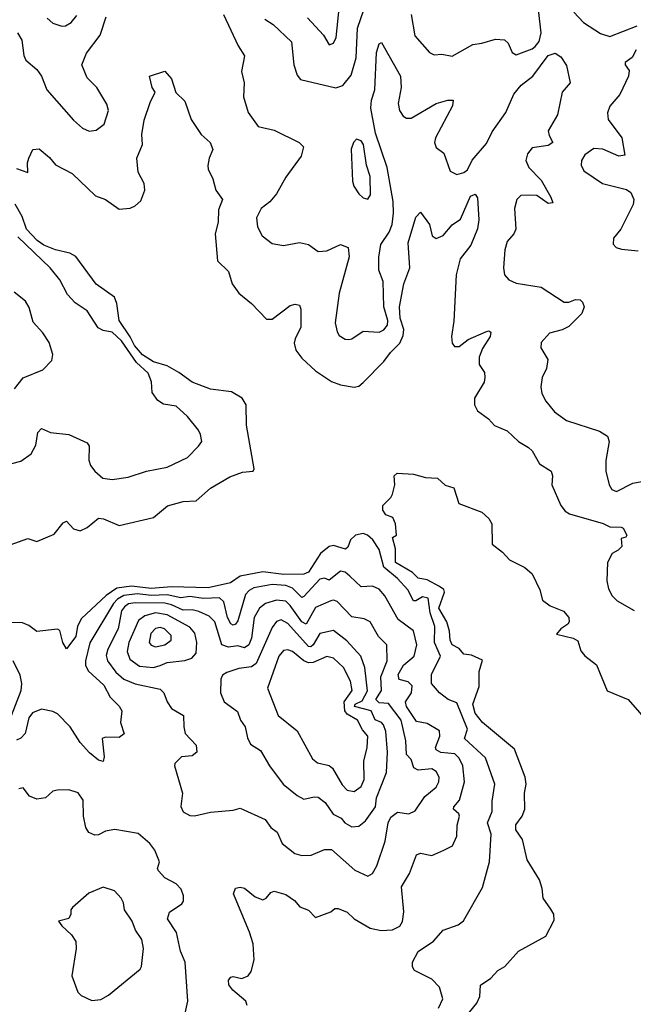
# Model space of a CAD drawing. Extents: x 1603745 to 1745082, y 385868 to 533966.
# Tile 495 of 646: x 1720009 to 1722698, y 454731 to 459042. Entities that reach past the tile are written whole.
import ezdxf

# ---------------------------------------------------------------- set-up
doc = ezdxf.new("R2010")
doc.units = 0

msp = doc.modelspace()

# ---------------------------------------------------------------- linework, layer by layer
at = {"layer": '0CON20XD'}
for points in [[(1721084.2, 459044.2), (1721120.4, 459020.4), (1721200, 458945), (1721211.2, 458845), (1721225, 458798.8), (1721240.5, 458780.5), (1721395, 458743.8), (1721425, 458754.5), (1721461.3, 458798.7), (1721483.2, 458875), (1721489.3, 459005), (1721516.9, 459085)], [(1721270.5, 459050.5), (1721340, 458975), (1721365, 458932), (1721385, 458939.2), (1721396.3, 458963.7), (1721411, 459105)], [(1721724.8, 459065), (1721741.2, 458971.2), (1721805, 458898), (1721825, 458888), (1721858.8, 458891.2), (1721905, 458881.9), (1721995, 458933.8), (1722035, 458940), (1722095, 458956.9), (1722134.4, 458954.4), (1722149.7, 458939.7), (1722167.7, 458897.7), (1722185, 458888), (1722255, 458914), (1722268.8, 458925), (1722285, 458946.9), (1722293.9, 458985), (1722282.6, 459085)], [(1720000, 458985), (1720018.1, 458951.9), (1720027.5, 458885), (1720036.7, 458865), (1720085, 458824), (1720104.9, 458794.8), (1720128.5, 458735), (1720245, 458602), (1720285, 458566.7), (1720313.9, 458553.9), (1720345, 458558), (1720380, 458585), (1720398.6, 458645), (1720391.7, 458671.7), (1720347.1, 458745), (1720305, 458788), (1720281.5, 458845), (1720302.5, 458895), (1720361.5, 458975), (1720388.5, 459055)], [(1720129.1, 459049.1), (1720155, 459026.7), (1720193.6, 459013.6), (1720210, 459015), (1720235, 459030), (1720259.3, 459060.7)], [(1720902.7, 459065), (1720967.1, 458927.1), (1720994.3, 458884.3), (1720981.1, 458815), (1720993.3, 458765), (1720990.5, 458705), (1721011.1, 458635), (1721055, 458574), (1721125, 458558.8), (1721233.6, 458503.6), (1721253.3, 458485), (1721242, 458445), (1721175, 458352.9), (1721135, 458280), (1721105, 458244.4), (1721067.5, 458215), (1721046.9, 458175), (1721051.1, 458135), (1721071.4, 458095), (1721115, 458061.4), (1721165, 458052.9), (1721235.8, 458065.8), (1721275, 458058), (1721317.5, 458027.5), (1721355, 458029.4), (1721415, 458057.5), (1721448, 458045), (1721453, 458003), (1721409.2, 457845), (1721392.3, 457715), (1721400.5, 457675), (1721409.5, 457659.5), (1721435, 457642.9), (1721451.7, 457641.7), (1721465.4, 457644.6), (1721515, 457678.5), (1721585, 457673.1), (1721605, 457683.8), (1721621.3, 457705), (1721622.8, 457725), (1721604.3, 457785), (1721602.3, 457895), (1721582.7, 457945), (1721582.6, 458002.6), (1721591.8, 458058.2), (1721628.5, 458111.5), (1721640.9, 458145), (1721647.8, 458195), (1721645.6, 458245.6), (1721619.3, 458395), (1721568.7, 458545), (1721548, 458655), (1721550.4, 458689.6), (1721566.2, 458735), (1721572.2, 458897.8), (1721585, 458936.7), (1721595, 458942.5), (1721678.2, 458795), (1721680.7, 458745), (1721667.2, 458675), (1721674.1, 458645), (1721689.7, 458619.7), (1721705, 458610.5), (1721725, 458611.2), (1721835, 458675.3), (1721885, 458689.3), (1721909.1, 458689.1), (1721906, 458665), (1721831.8, 458525), (1721826.7, 458505), (1721835, 458482), (1721867.7, 458457.7), (1721895, 458378.8), (1721925, 458364.5), (1721955, 458372.8), (1721971.2, 458385), (1721992.7, 458427.3), (1722055, 458500.4), (1722079.5, 458550.5), (1722139.3, 458635), (1722175, 458716.2), (1722206.4, 458755), (1722258.2, 458795), (1722324.9, 458885.1), (1722355.8, 458895.8), (1722380, 458880), (1722405, 458841.2), (1722421.9, 458765), (1722386.4, 458725), (1722366.2, 458625), (1722325.5, 458555), (1722328.9, 458535), (1722345.8, 458505), (1722325, 458491.8), (1722255, 458480.6), (1722234.4, 458455), (1722227.5, 458425), (1722240.6, 458395), (1722295, 458338.9), (1722337.3, 458265), (1722345, 458240), (1722325, 458237.3), (1722275, 458272.3), (1722245, 458273.1), (1722205, 458272.2), (1722188.1, 458255), (1722177.5, 458215), (1722183.1, 458125), (1722174.3, 458105), (1722145, 458071.2), (1722135.5, 458034.5), (1722128.9, 457955), (1722134.4, 457925), (1722153.1, 457903.1), (1722185, 457887.8), (1722295, 457871.5), (1722395, 457805.6), (1722415, 457805.6), (1722445, 457816.9), (1722465, 457815.7), (1722476, 457805), (1722482.5, 457785), (1722472.7, 457755), (1722415, 457698.2), (1722386.7, 457683.3), (1722331, 457669), (1722295, 457628), (1722292.2, 457605), (1722324.3, 457554.3), (1722317.8, 457515), (1722298.1, 457475), (1722292.5, 457435), (1722297.5, 457405), (1722315, 457371.9), (1722353.5, 457325), (1722405, 457286.4), (1722549.8, 457239.8), (1722585, 457218), (1722592.9, 457195), (1722577.8, 457112.2), (1722577.7, 457065), (1722592.5, 457005), (1722604.2, 456985), (1722625, 456975.8), (1722696.7, 457013.3), (1722735, 457019.5)], [(1722438.2, 459075), (1722480.5, 459030.5), (1722555, 458980.9), (1722595, 458969.1), (1722714.4, 459015)], [(1722710.3, 458910.3), (1722692.8, 458877.2), (1722662.5, 458855), (1722662, 458845), (1722680, 458820), (1722676.9, 458795), (1722639.1, 458715), (1722596, 458664), (1722584.5, 458634.5), (1722588.5, 458605), (1722648.2, 458525), (1722660.8, 458449.2), (1722634.7, 458444.7), (1722565, 458475.4), (1722525, 458478.5), (1722485, 458450.8), (1722471.1, 458425), (1722469.4, 458405), (1722480.7, 458380.7), (1722563.8, 458325), (1722668.3, 458298.3), (1722687.5, 458285), (1722700, 458255), (1722697, 458233), (1722643.1, 458125), (1722611.9, 458085), (1722609.2, 458059.2), (1722623.3, 458045), (1722646.8, 458036.8), (1722719.3, 458029.3)], [(1719995, 458390), (1720045, 458372.5), (1720043.3, 458415), (1720050, 458435), (1720067, 458473), (1720095, 458476.7), (1720139.3, 458439.3), (1720166.4, 458406.4), (1720239.1, 458369.1), (1720341.4, 458271.4), (1720385, 458254.3), (1720445, 458212.9), (1720493, 458217), (1720515, 458227.1), (1720540.7, 458249.3), (1720558.1, 458295), (1720554.3, 458325), (1720528, 458375), (1720523.2, 458435), (1720547.3, 458495), (1720545, 458540), (1720555, 458602.5), (1720580.5, 458679.5), (1720602.5, 458725), (1720590, 458745), (1720577.5, 458795), (1720645, 458816.7), (1720675, 458782.5), (1720693.4, 458723.4), (1720733.3, 458685), (1720761.2, 458605), (1720805, 458540), (1720844, 458505), (1720855.7, 458474.3), (1720839.2, 458435), (1720834, 458404), (1720835, 458387.5), (1720855.5, 458345.5), (1720869.5, 458295), (1720897.8, 458255), (1720880.7, 458209.3), (1720879.5, 458155), (1720865.8, 458105), (1720875.6, 457985.6), (1720925, 457940), (1720940.6, 457885), (1720969.2, 457845), (1721025, 457800), (1721090.3, 457730.3), (1721115, 457730.8), (1721195, 457790.9), (1721216.8, 457796.8), (1721235, 457792), (1721241.5, 457775), (1721241.2, 457695), (1721216.2, 457645), (1721212.5, 457625), (1721219.1, 457595), (1721245, 457560.6), (1721305.7, 457505), (1721375, 457457.3), (1721415, 457443.1), (1721475, 457433.6), (1721495, 457437.8), (1721515, 457453.3), (1721604.8, 457545.2), (1721634.6, 457585.4), (1721675, 457625.3), (1721690.4, 457659.6), (1721692.3, 457685), (1721677.1, 457735), (1721673.8, 457785), (1721691.9, 457885), (1721719.4, 457955), (1721711.3, 458065), (1721745, 458177.5), (1721765, 458200), (1721805.6, 458145), (1721816.9, 458095), (1721835, 458083.8), (1721865, 458097.5), (1721905, 458143.5), (1721940.9, 458169.1), (1721985, 458268.8), (1722005, 458278.8), (1722015, 458262.5), (1722021.5, 458165), (1722015, 458126), (1721986.7, 458055), (1721939.8, 457995), (1721922.2, 457925), (1721911.5, 457721.5), (1721901.8, 457655), (1721904.5, 457625), (1721915, 457610.6), (1721935, 457610.9), (1721975, 457641.2), (1722055, 457677.1), (1722065, 457680), (1722073.8, 457673.8), (1722070.8, 457655), (1722037.6, 457602.4), (1722022.1, 457565), (1722022.1, 457532.1), (1722046.5, 457496.5), (1722048.1, 457475), (1722044.3, 457455), (1722002.7, 457385), (1722002.2, 457355), (1722015, 457328.8), (1722064.2, 457295), (1722089.2, 457265), (1722145, 457241.4), (1722194.5, 457194.5), (1722239.5, 457169.5), (1722254.6, 457154.6), (1722287.4, 457097.4), (1722338.6, 457065), (1722344.3, 457045), (1722340.8, 457005), (1722380, 456915), (1722399.8, 456889.8), (1722418.7, 456878.7), (1722565.9, 456835.9), (1722595, 456821.1), (1722645, 456820.4), (1722654.3, 456815), (1722670, 456785), (1722665, 456776.7), (1722645, 456770), (1722647.5, 456735), (1722631.5, 456718.5), (1722605, 456704.3), (1722584.6, 456665.4), (1722582.8, 456585), (1722589.2, 456549.2), (1722605, 456518.6), (1722626.9, 456496.9), (1722702.5, 456455)], [(1721535, 458256.2), (1721546.4, 458275), (1721544.7, 458355), (1721529.7, 458405), (1721515.8, 458495), (1721505, 458511.9), (1721485, 458519.2), (1721471.5, 458505), (1721462.3, 458475), (1721467.3, 458335), (1721473.3, 458313.3), (1721495, 458280), (1721515, 458262.5), (1721535, 458256.2)], [(1719968, 456742), (1720045, 456770.6), (1720085, 456757.3), (1720160.2, 456789.8), (1720200.5, 456839.5), (1720215, 456846.7), (1720245, 456812), (1720274.3, 456804.3), (1720305, 456818.2), (1720355, 456858.9), (1720377.1, 456857.1), (1720445, 456827.3), (1720595, 456861.8), (1720657.3, 456912.7), (1720725, 456932.3), (1720782.5, 456935), (1720845, 456990.9), (1720929.9, 457040.1), (1720985, 457060.4), (1721032.5, 457065), (1721036.2, 457075), (1721003.6, 457266.4), (1721001.9, 457355), (1720984, 457385), (1720937, 457413), (1720845, 457424.8), (1720764.4, 457455), (1720707.3, 457497.3), (1720656.1, 457526.1), (1720595, 457544), (1720547.7, 457575), (1720511.7, 457615), (1720493.7, 457653.7), (1720445.5, 457725), (1720435, 457800), (1720425, 457827.3), (1720345, 457884.5), (1720255.2, 458005.2), (1720229.6, 458019.6), (1720166.2, 458035), (1720115, 458055.4), (1720085.5, 458075), (1720039.6, 458125), (1720020.4, 458180.4), (1719989.6, 458235)], [(1719975, 457098.5), (1720015, 457108.5), (1720059.1, 457140.9), (1720080.5, 457179.5), (1720088.9, 457235), (1720105, 457251.4), (1720145, 457234.5), (1720225, 457225.7), (1720305, 457189.2), (1720314.2, 457175), (1720313, 457113), (1720319.8, 457089.8), (1720338.6, 457065), (1720374, 457035), (1720415, 457028.2), (1720485, 457039.4), (1720565.4, 457064.6), (1720655, 457082.9), (1720745, 457125.7), (1720793.1, 457175), (1720806.9, 457195), (1720801.4, 457225), (1720792.9, 457245), (1720745, 457304.2), (1720695, 457349.1), (1720639.1, 457359.1), (1720615, 457374.2), (1720589.4, 457409.4), (1720586.2, 457456.2), (1720572.8, 457495), (1720521.3, 457541.3), (1720455, 457635.3), (1720415, 457673.5), (1720375, 457680.6), (1720353.5, 457693.5), (1720305, 457766.7), (1720252.4, 457802.4), (1720218.7, 457838.7), (1720185, 457902.9), (1720142.5, 457955), (1720001.4, 458091.4)], [(1719986.2, 457425), (1720025, 457474.5), (1720111.2, 457508.8), (1720149.8, 457550.2), (1720154.4, 457575.6), (1720138.5, 457628.5), (1720111.1, 457671.1), (1720068.1, 457718.1), (1720051.1, 457781.1), (1720035, 457810), (1719985, 457848.6)], [(1721923.6, 454626.4), (1722012.9, 454735), (1722025.7, 454765), (1722028.8, 454815), (1722074, 454845), (1722105, 454878.8), (1722135, 454896), (1722195, 454964), (1722315, 455028.9), (1722351.6, 455098.4), (1722350.5, 455125), (1722336.8, 455146.8), (1722302.6, 455195), (1722298.4, 455238.4), (1722286.7, 455275), (1722233, 455363), (1722212.2, 455452.2), (1722182.9, 455495), (1722183.4, 455516.6), (1722211.8, 455555), (1722223.2, 455585), (1722221.3, 455655), (1722228.9, 455695), (1722224.1, 455725), (1722178.2, 455848.2), (1722036.8, 455965), (1722005, 456005.5), (1721994.7, 456045.3), (1722022.9, 456122.9), (1722022.7, 456187.3), (1722037, 456237), (1721988.8, 456258.8), (1721955, 456264.2), (1721935, 456288.1), (1721904.8, 456304.8), (1721895.3, 456325), (1721893, 456365), (1721880.4, 456405), (1721846.2, 456465), (1721870.3, 456535), (1721867.2, 456547.2), (1721849.5, 456559.5), (1721795, 456590), (1721755, 456597.1), (1721730.9, 456620.9), (1721655.8, 456665), (1721656.7, 456725), (1721642.5, 456775), (1721660, 456785), (1721656.2, 456835), (1721645, 456862.5), (1721613.9, 456873.9), (1721600, 456895), (1721600, 456915), (1721635, 456950), (1721642.5, 456965), (1721652.5, 457005), (1721650, 457045), (1721663, 457057), (1721735, 457052.5), (1721787, 457037), (1721840, 457035), (1721873.9, 457003.9), (1721911.7, 456991.7), (1721933.6, 456923.6), (1722035, 456885.5), (1722065, 456858.6), (1722077.5, 456835), (1722080, 456745), (1722125, 456710), (1722155, 456676.5), (1722222.8, 456642.8), (1722255.6, 456615.6), (1722289.2, 456545), (1722300.9, 456500.9), (1722333.3, 456475), (1722392.5, 456452.5), (1722416, 456425), (1722417.1, 456405), (1722411.4, 456395), (1722380, 456375), (1722361.7, 456351.7), (1722434.3, 456334.3), (1722455, 456322.5), (1722468.3, 456278.3), (1722485, 456256), (1722536.4, 456216.4), (1722583.8, 456103.8), (1722675, 456066), (1722775, 455952)], [(1721845, 454713.1), (1721862.9, 454755), (1721848.5, 454805), (1721815, 454840), (1721739.3, 454879.3), (1721730, 454895), (1721730, 454915), (1721755, 454961.9), (1721823, 455007), (1721864.5, 455055.5), (1721930.7, 455079.3), (1721953.6, 455096.4), (1722038, 455242), (1722068.5, 455355), (1722075.3, 455475.3), (1722059.4, 455525), (1722080.3, 455575), (1722079.5, 455620.5), (1722091.2, 455695), (1722050.4, 455810.4), (1721958.5, 455895), (1721972.1, 455935), (1721925, 456050), (1721886.7, 456065), (1721848.6, 456095), (1721814.4, 456135.6), (1721813.6, 456175), (1721853.3, 456255), (1721827, 456315), (1721828.4, 456385), (1721807.3, 456445), (1721799.3, 456509.3), (1721775, 456515.2), (1721745, 456496.7), (1721735, 456496.7), (1721709.7, 456545), (1721664.5, 456595), (1721605.1, 456645), (1721585, 456722.1), (1721556.6, 456765), (1721533.9, 456785), (1721515, 456791.7), (1721480.4, 456785), (1721458.7, 456765), (1721447.7, 456732.3), (1721436.4, 456723.6), (1721385, 456740.3), (1721365, 456736), (1721327.7, 456705), (1721275, 456623.6), (1721255, 456613.8), (1721167.1, 456612.9), (1721075, 456623.7), (1720975, 456606.1), (1720933.3, 456576.7), (1720834.9, 456554.9), (1720675, 456558.7), (1720585, 456551.9), (1720498.7, 456561.3), (1720435, 456552.2), (1720388.8, 456521.2), (1720280.3, 456419.7), (1720263.1, 456386.9), (1720255, 456340.8), (1720215, 456286.7), (1720198.6, 456315), (1720185, 456367.5), (1720175, 456373.3), (1720085, 456363.3), (1720050, 456390), (1720020.9, 456400.9), (1719955, 456403.1)], [(1721005.7, 454725), (1721000, 454745), (1720942.6, 454792.6), (1720925.6, 454815.6), (1720925, 454836.2), (1720935, 454850), (1720945, 454852.5), (1720983, 454843), (1721011.2, 454855), (1721024.2, 454875), (1721036.9, 454925), (1721031.8, 454995), (1721016.2, 455046.2), (1720945.8, 455215), (1720955, 455238.8), (1720975, 455243.8), (1720995, 455238.8), (1721041.2, 455201.2), (1721075, 455187.5), (1721090, 455195), (1721110, 455220), (1721124.4, 455225.6), (1721175, 455212.1), (1721213.3, 455185), (1721237.1, 455157.1), (1721275, 455142.5), (1721305, 455110.8), (1721372.5, 455135), (1721390.5, 455149.5), (1721405, 455150), (1721444.6, 455134.6), (1721475.5, 455105.5), (1721544.5, 455064.5), (1721593.6, 455053.6), (1721643.1, 455056.9), (1721675, 455073.3), (1721686.5, 455093.5), (1721691.9, 455135), (1721681.8, 455245), (1721717, 455303), (1721747.8, 455385), (1721765, 455392.9), (1721815, 455381.9), (1721868, 455405), (1721905.7, 455425), (1721925, 455466.7), (1721926, 455515), (1721936.2, 455555), (1721933.6, 455565), (1721910.9, 455585), (1721911.9, 455595), (1721936, 455625), (1721958.6, 455705), (1721950.8, 455775), (1721935, 455807.9), (1721916.7, 455826.7), (1721855, 455833.3), (1721834.4, 455844.4), (1721831.9, 455855), (1721850.5, 455905), (1721848.6, 455928.6), (1721795, 455959.6), (1721748.8, 455968.8), (1721703.8, 456035), (1721700.4, 456055), (1721725.6, 456095), (1721729, 456125), (1721712.2, 456142.2), (1721672.7, 456152.7), (1721668.4, 456175), (1721691.7, 456215), (1721737.3, 456255), (1721749.7, 456305), (1721735, 456365.7), (1721667.1, 456415), (1721608.7, 456518.7), (1721585, 456548.8), (1721555, 456561.2), (1721505, 456558.2), (1721455.8, 456605.8), (1721435, 456622.5), (1721415, 456626.8), (1721365, 456587.9), (1721345, 456596.5), (1721325, 456592.5), (1721255, 456515.8), (1721245, 456512.1), (1721205, 456553.5), (1721175, 456564.8), (1721115, 456568.3), (1721035, 456553.7), (1721015, 456542.9), (1720999.4, 456525), (1720965, 456410), (1720955, 456394.5), (1720945, 456390.9), (1720935, 456397.3), (1720919.8, 456425), (1720903.3, 456493.3), (1720885, 456510), (1720815, 456507.4), (1720755, 456516.2), (1720715, 456510.1), (1720655, 456523.1), (1720585, 456520.9), (1720525, 456528), (1720465, 456520.9), (1720437.8, 456505), (1720420, 456485), (1720316, 456314), (1720297.2, 456235), (1720298.1, 456215), (1720308.8, 456191.2), (1720378.7, 456128.6), (1720405.3, 456075), (1720445.8, 456035.8), (1720456.4, 456015), (1720450.4, 455965), (1720467.5, 455915), (1720445, 455898.9), (1720385, 455900.6), (1720370, 455895), (1720380, 455815), (1720375.7, 455794.3), (1720355, 455800), (1720315, 455832.2), (1720275, 455876.4), (1720230.4, 455945), (1720175, 456002.9), (1720155, 456013.1), (1720105, 456022.5), (1720065, 456007.5), (1720049.1, 455985), (1720033.4, 455916.6), (1720015, 455896), (1719995, 455886.7)], [(1721535, 455292.2), (1721555, 455302.9), (1721575, 455337.5), (1721610.7, 455445), (1721623.3, 455525), (1721635, 455550), (1721665, 455571.5), (1721715, 455564.5), (1721742.4, 455577.6), (1721785, 455640), (1721835, 455681.9), (1721846.1, 455705), (1721846.9, 455725), (1721835, 455750), (1721815, 455762), (1721755, 455756.2), (1721735.7, 455765.7), (1721725, 455802), (1721704.3, 455824.3), (1721701.5, 455885), (1721681.4, 455975), (1721625, 456048.5), (1721585, 456050.2), (1721570.5, 456065), (1721595.4, 456105), (1721592.2, 456165), (1721619, 456235), (1721617.7, 456305), (1721581.4, 456341.4), (1721545, 456405.5), (1721518.7, 456418.7), (1721465, 456427.8), (1721400.4, 456495), (1721385, 456501), (1721372.7, 456497.3), (1721305, 456468.4), (1721265, 456394.7), (1721245, 456405.2), (1721195, 456476.6), (1721175, 456495.6), (1721135, 456500.3), (1721086.4, 456485), (1721060.3, 456465), (1721037.1, 456425), (1721025, 456334.5), (1721013.3, 456305), (1720995, 456291.4), (1720965, 456299.8), (1720925, 456294.1), (1720895, 456304.7), (1720864.8, 456404.8), (1720840.1, 456430.1), (1720795, 456451.3), (1720765, 456458.5), (1720725, 456457.1), (1720675, 456480.5), (1720645, 456487.4), (1720515, 456489.1), (1720486.3, 456483.7), (1720468.3, 456471.7), (1720455, 456453.2), (1720440.9, 456375), (1720395.7, 456285), (1720388.4, 456258.4), (1720394.7, 456235), (1720430.8, 456185), (1720465, 456154.7), (1720515, 456134.4), (1720625, 456111.1), (1720641.1, 456095), (1720655.4, 456055.4), (1720675, 456025.8), (1720727.8, 455995), (1720728.2, 455945), (1720735, 455916.2), (1720782.5, 455865), (1720786, 455835), (1720765, 455818.6), (1720718, 455815), (1720689.2, 455785), (1720687.5, 455775), (1720722.5, 455655), (1720716.1, 455596.1), (1720725, 455573.8), (1720755, 455558), (1720775, 455555.8), (1720845, 455571.9), (1720945, 455580.8), (1720975, 455589.2), (1721085, 455539.5), (1721109.4, 455505), (1721137.1, 455485), (1721160, 455435), (1721215, 455390.6), (1721245, 455381.9), (1721286.6, 455383.4), (1721345, 455407.8), (1721375, 455407.8), (1721477.6, 455317.6), (1721535, 455292.2)], [(1720595, 456206.1), (1720625, 456214.8), (1720655, 456227.2), (1720733.4, 456236.6), (1720763.1, 456246.9), (1720782, 456268), (1720785.8, 456315), (1720776.4, 456356.4), (1720755, 456382.7), (1720655, 456436.2), (1720605, 456444.1), (1720557.6, 456432.4), (1720529.4, 456410.6), (1720487.9, 456315), (1720480.2, 456275), (1720492.1, 456242.1), (1720535, 456211.6), (1720595, 456206.1)], [(1721465, 455507.7), (1721495, 455510.8), (1721525, 455533.8), (1721568.5, 455595), (1721572.5, 455635), (1721617.3, 455745), (1721621.7, 455835), (1721614.4, 455925), (1721604.2, 455955), (1721595, 455965.2), (1721566.9, 455976.9), (1721549.2, 456015), (1721476.5, 456035), (1721480, 456045), (1721509.8, 456060.2), (1721534, 456104), (1721521.5, 456205), (1721503.5, 456255), (1721442.8, 456322.8), (1721385, 456366.9), (1721325, 456354.6), (1721295, 456304.8), (1721285, 456296.5), (1721275, 456297.5), (1721185, 456397.7), (1721155, 456414.2), (1721135, 456407.3), (1721115, 456380.9), (1721045, 456222.5), (1721025, 456208.9), (1720969.6, 456200.4), (1720916.5, 456183.5), (1720898.3, 456171.7), (1720890.8, 456155), (1720888.9, 456095), (1720904.6, 456054.6), (1720963.3, 456013.3), (1720977.3, 455975), (1720997.5, 455945), (1721007.6, 455897.6), (1721020.2, 455870.2), (1721065, 455842), (1721103.3, 455775), (1721163.8, 455695), (1721225, 455644.4), (1721255, 455629.5), (1721300.2, 455639.8), (1721317.6, 455637.6), (1721348.5, 455615), (1721383.5, 455563.5), (1721418, 455545), (1721434.2, 455525), (1721465, 455507.7)], [(1720605, 456296.5), (1720645, 456304.2), (1720673.1, 456325), (1720672.8, 456345), (1720643.3, 456375), (1720625, 456380.5), (1720604.1, 456375.9), (1720583.8, 456355), (1720576.9, 456315), (1720585, 456303.9), (1720605, 456296.5)], [(1721475, 455662.5), (1721505, 455684.4), (1721519.1, 455715), (1721517.6, 455795), (1721532.2, 455855), (1721534.3, 455905), (1721512.2, 455932.2), (1721489.7, 455975), (1721445, 456001.6), (1721433.9, 456015), (1721431, 456055), (1721465.7, 456104.3), (1721459.1, 456145), (1721428.6, 456205), (1721385, 456246.6), (1721355, 456252.9), (1721295, 456227.7), (1721275, 456226), (1721255.1, 456235.1), (1721205, 456275.9), (1721185, 456283.1), (1721165, 456280.4), (1721144.5, 456254.5), (1721095.4, 456115), (1721142.2, 455995), (1721225, 455927.5), (1721293.1, 455805), (1721315, 455788.5), (1721365, 455775.9), (1721380, 455765), (1721422, 455692), (1721445, 455668.2), (1721475, 455662.5)], [(1719973.3, 455995), (1720015.7, 456104.3), (1720018.3, 456135), (1720011.5, 456171.5), (1719980.5, 456235)], [(1720735, 454692.5), (1720746.2, 454745), (1720734.7, 454914.7), (1720713.8, 454963.8), (1720695.9, 455045), (1720657.5, 455105), (1720666.1, 455133.9), (1720719.1, 455170.9), (1720727.1, 455182.9), (1720727.3, 455205), (1720716.2, 455235), (1720695, 455258.2), (1720645.8, 455285), (1720617.5, 455315), (1720612.9, 455325), (1720622.5, 455355), (1720601.2, 455405), (1720580, 455435), (1720528.7, 455478.7), (1720425.9, 455495.9), (1720385, 455488.9), (1720355, 455472.2), (1720338.6, 455471.4), (1720312.6, 455482.6), (1720298.6, 455505), (1720288.8, 455555), (1720287.9, 455625), (1720265, 455656.9), (1720225, 455670), (1720175, 455668.8), (1720155, 455663.3), (1720122.5, 455635), (1720085, 455628.8), (1720052.2, 455642.2), (1720025, 455679.2), (1720005, 455673.5)], [(1720325, 454747.5), (1720365, 454751.4), (1720399.1, 454770.9), (1720537.5, 454885), (1720543.4, 454896.6), (1720551.8, 454975), (1720543.9, 455013.9), (1720516.9, 455055), (1720502.5, 455095), (1720468.9, 455145), (1720464.2, 455175), (1720454, 455195), (1720425, 455227.1), (1720375, 455243.3), (1720312.6, 455217.4), (1720241.2, 455155), (1720233.3, 455145), (1720233.8, 455125), (1720224.1, 455105.9), (1720180, 455095), (1720194.1, 455074.1), (1720236.7, 455035), (1720256, 455006), (1720256.2, 454975), (1720237.1, 454855), (1720264.3, 454784.3), (1720279.1, 454769.1), (1720325, 454747.5)]]:
    msp.add_lwpolyline(points, dxfattribs=at)

doc.saveas('drawing.dxf')
